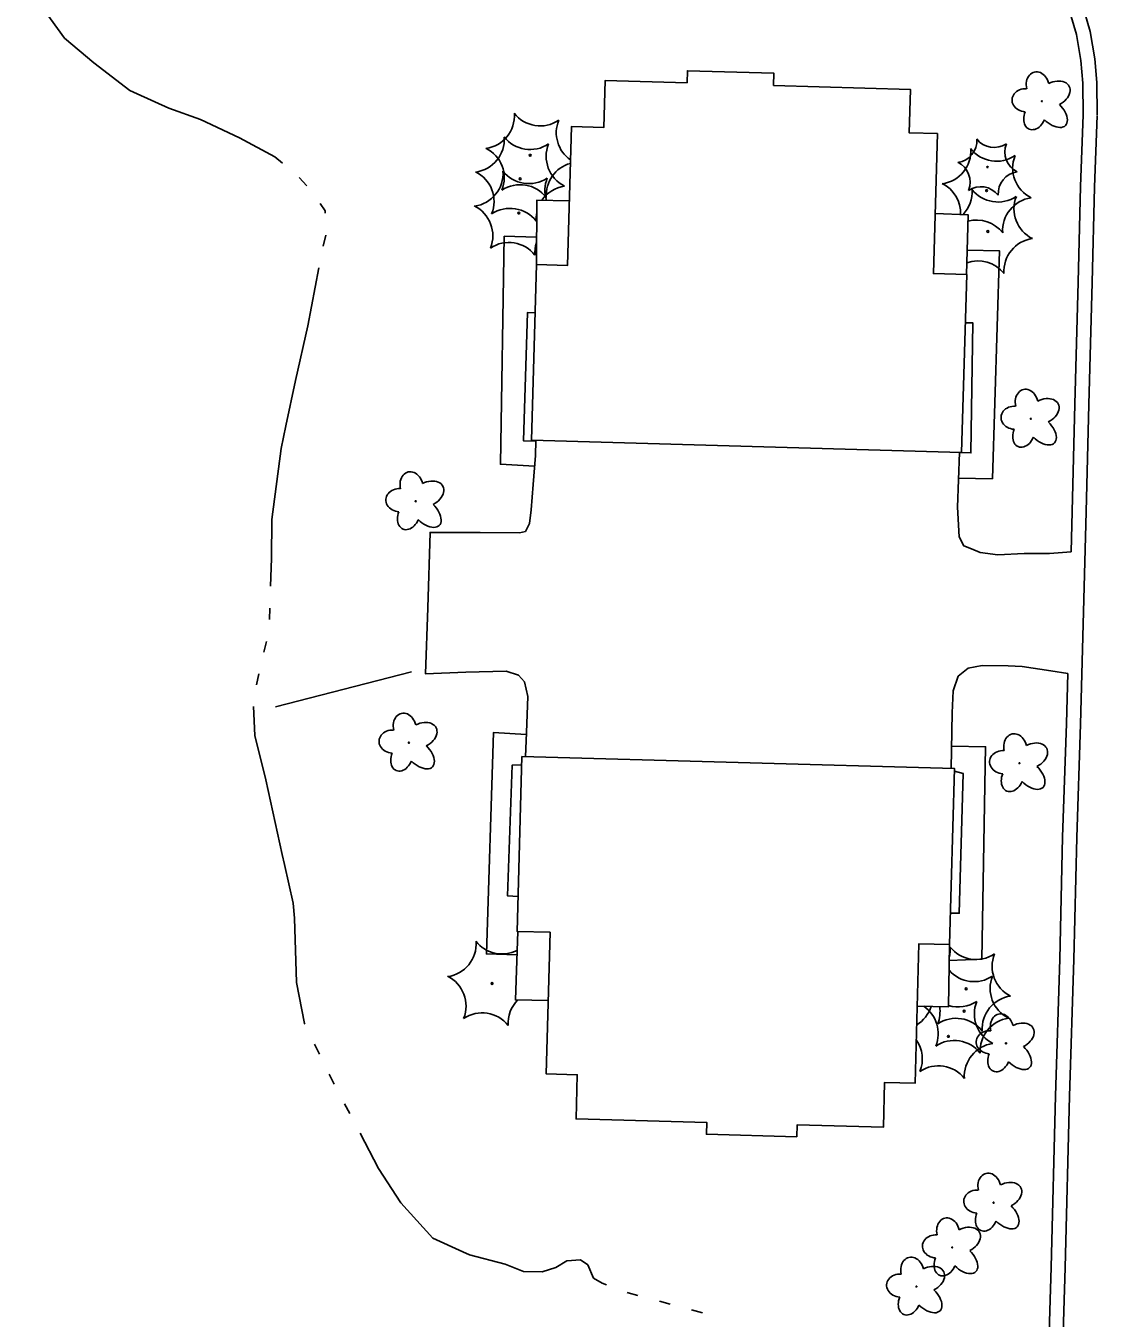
# Model space of a CAD drawing. Extents: x 588843 to 2552415, y 180129 to 269402.
# Drawn here: x 607696.4 to 607887.1, y 183757.9 to 183987.9 of the extents above; entities that cross this region are included whole.
import ezdxf

# ---------------------------------------------------------------- set-up
doc = ezdxf.new("R2010")
doc.units = 0
for name, color, linetype in [('E_BLD', 7, 'Continuous'), ('E_BLD_HvyDash', 7, 'Continuous'), ('E_DRN_RipRap', 7, 'Continuous'), ('E_DWY', 7, 'Continuous'), ('E_LAND_Vegetation', 7, 'Continuous'), ('E_PATH_Sidewalk', 7, 'Continuous'), ('E_RDWY_C_and_G', 7, 'Continuous'), ('E_WTR_P', 7, 'Continuous')]:
    doc.layers.add(name, color=color, linetype=linetype)

# ---------------------------------------------------------------- blocks, each defined once
blk = doc.blocks.new('DTRE_3')
at = {"layer": 'E_LAND_Vegetation'}
blk.add_circle((-0.6, 0), 0.601, dxfattribs=at)
for centre, major_axis, ratio in [((-6.1, 17.5), (4.5, -16.3), 0.782863), ((13.3, 9), (-17.3, -9.6), 0.691916), ((-19.3, 0.5), (16.2, -0.4), 0.832022), ((-8.2, -17.2), (5.9, 15.9), 0.716896), ((11.6, -12.2), (-16.4, 15), 0.560249)]:
    blk.add_ellipse(centre, major_axis=major_axis, ratio=ratio, start_param=1.570796, end_param=4.712389, dxfattribs=at)
blk = doc.blocks.new('CTRE_3')
at = {"layer": 'E_LAND_Vegetation'}
blk.add_circle((0, 0), 0.733, dxfattribs=at)
for centre, start, end in [((-39.3, 29.4), 280.2067, 5.9716), ((5.9, 49), 220.2113, 305.9762), ((45.4, 19.3), 160.2113, 245.9762), ((-45.4, -19.3), 340.2113, 65.9762), ((39.5, -29.6), 100.2511, 185.9272), ((-5.9, -49), 40.2113, 125.9762)]:
    blk.add_arc(centre, 25.8, start, end, dxfattribs=at)

msp = doc.modelspace()

# ---------------------------------------------------------------- linework, layer by layer
at = {"layer": 'E_BLD'}
for points in [[(607862.99, 183911.95), (607786.39, 183914.15), (607787.29, 183945.4), (607792.82, 183945.24), (607793.53, 183969.97), (607799.3, 183969.81), (607799.54, 183978.19), (607814.1, 183977.77), (607814.17, 183979.91), (607829.56, 183979.47), (607829.5, 183977.29), (607853.87, 183976.59), (607853.65, 183968.86), (607858.68, 183968.72), (607857.97, 183943.8), (607863.9, 183943.63)], [(607784.72, 183857.83), (607861.71, 183855.72), (607860.85, 183824.36), (607855.38, 183824.51), (607854.7, 183799.69), (607849.29, 183799.84), (607849.07, 183791.85), (607833.71, 183792.27), (607833.65, 183790.16), (607817.57, 183790.6), (607817.63, 183792.7), (607794.34, 183793.34), (607794.55, 183801.19), (607789.04, 183801.34), (607789.73, 183826.56), (607783.86, 183826.72)]]:
    msp.add_lwpolyline(points, close=True, dxfattribs=at)
at = {"layer": 'E_BLD_HvyDash'}
for points in [[(607793.15, 183956.75), (607787.36, 183956.87), (607787.29, 183945.4)], [(607858.28, 183954.48), (607864.14, 183954.27), (607863.85, 183943.63)], [(607783.98, 183826.72), (607783.54, 183814.53), (607789.4, 183814.42)], [(607860.85, 183824.36), (607860.66, 183813.3), (607855.08, 183813.4)]]:
    msp.add_lwpolyline(points, dxfattribs=at)
at = {"layer": 'E_DRN_RipRap'}
msp.add_lwpolyline([(607765.03, 183872.94), (607740.85, 183866.68)], dxfattribs=at)
at = {"layer": 'E_DWY'}
for points in [[(607787.2, 183914.12), (607787.11, 183911.45), (607786.72, 183906.27), (607786.36, 183901.77), (607786.08, 183899.33), (607785.34, 183897.88), (607784.25, 183897.63), (607777.29, 183897.69), (607768.37, 183897.72), (607767.98, 183884.3), (607767.55, 183872.55), (607774.72, 183872.87), (607781.88, 183873.01), (607784.11, 183872.34), (607785.15, 183871.12), (607785.74, 183868.55), (607785.51, 183862.09), (607785.35, 183857.81)], [(607882.48, 183894.26), (607878.64, 183894), (607874.13, 183893.97), (607869.42, 183893.75), (607866.29, 183894.16), (607864.75, 183894.8), (607863.39, 183895.34), (607862.57, 183896.94), (607862.27, 183902.24), (607862.63, 183911.96)], [(607861.15, 183855.73), (607861.33, 183865.61), (607861.47, 183869.52), (607862.35, 183872.14), (607864.17, 183873.54), (607866.64, 183874.04), (607871.25, 183873.97), (607873.79, 183873.88), (607878.86, 183873.11), (607881.89, 183872.61)]]:
    msp.add_lwpolyline(points, dxfattribs=at)
at = {"layer": 'E_LAND_Vegetation'}
for centre in [(607786.19, 183964.86), (607784.38, 183960.65), (607867.45, 183958.57), (607784.16, 183954.58), (607867.67, 183951.3), (607779.39, 183817.45), (607863.79, 183816.48), (607863.44, 183812.53), (607860.63, 183808.03)]:
    msp.add_circle(centre, 0.167, dxfattribs=at)
for centre, radius, start, end in [((607777.48, 183971.92), 5.9, 278.0212, 3.7861), ((607787.97, 183975.99), 5.9, 218.0258, 303.7907), ((607796.73, 183968.88), 5.9, 158.0258, 235.2034), ((607775.67, 183967.71), 5.9, 278.0212, 3.7861), ((607786.17, 183971.78), 5.9, 218.0258, 303.7907), ((607794.92, 183964.67), 5.9, 158.0258, 243.7907), ((607775.66, 183960.83), 5.9, 338.0258, 63.7907), ((607858.73, 183965.63), 5.9, 278.0212, 3.7861), ((607869.23, 183969.7), 5.9, 218.0258, 303.7907), ((607877.98, 183962.59), 5.9, 158.0258, 243.7907), ((607785.94, 183965.71), 5.9, 218.0258, 303.7907), ((607794.95, 183957.74), 5.91, 105.8084, 183.7417), ((607775.45, 183961.64), 5.9, 278.0212, 3.7861), ((607773.85, 183956.62), 5.9, 338.0258, 63.7907), ((607794.7, 183958.6), 5.9, 158.0258, 197.427), ((607856.91, 183954.54), 5.9, 357.7957, 63.7907), ((607784.41, 183953.72), 5.9, 38.0258, 123.7907), ((607793.14, 183953.53), 5.91, 98.0656, 145.8228), ((607858.96, 183958.36), 5.9, 316.4979, 3.7861), ((607869.45, 183962.44), 5.9, 218.0258, 303.7907), ((607878.21, 183955.33), 5.9, 158.0258, 243.7907), ((607773.63, 183950.55), 5.9, 338.0258, 63.7907), ((607782.6, 183949.51), 5.9, 38.0258, 123.7907), ((607876.2, 183951.45), 5.91, 98.0656, 183.7417), ((607793.14, 183953.53), 5.91, 168.9797, 183.7417), ((607865.66, 183947.43), 5.9, 38.0258, 105.2979), ((607782.38, 183943.44), 5.9, 38.0258, 123.7907), ((607792.92, 183947.46), 5.91, 161.7324, 183.7417), ((607876.43, 183944.19), 5.91, 98.0656, 183.7417), ((607865.89, 183940.17), 5.9, 38.0258, 109.6428), ((607770.67, 183824.51), 5.9, 278.0212, 3.7861), ((607781.17, 183828.59), 5.9, 218.0258, 297.0915), ((607855.07, 183823.54), 5.9, 346.7064, 3.7861), ((607865.57, 183827.61), 5.9, 218.0258, 303.7907), ((607874.32, 183820.5), 5.9, 158.0258, 243.7907), ((607865.22, 183823.67), 5.9, 221.0782, 303.7907), ((607768.86, 183813.43), 5.9, 338.0258, 63.7907), ((607873.97, 183816.56), 5.9, 158.0258, 243.7907), ((607872.55, 183809.36), 5.91, 98.0656, 183.7417), ((607788.15, 183810.34), 5.91, 134.8406, 183.7417), ((607851.91, 183815.09), 5.9, 301.3905, 342.9277), ((607852.91, 183808.51), 5.9, 338.0258, 55.6391), ((607853.25, 183812.46), 5.9, 338.0258, 8.4768), ((607862.41, 183819.16), 5.9, 252.802, 303.7907), ((607871.16, 183812.05), 5.9, 158.0258, 243.7907), ((607777.61, 183806.32), 5.9, 38.0258, 123.7907), ((607862.01, 183805.35), 5.9, 38.0258, 123.7907), ((607872.2, 183805.42), 5.91, 98.0656, 183.7417), ((607850.09, 183804), 5.9, 338.0258, 35.2583), ((607861.66, 183801.4), 5.9, 38.0258, 123.7907), ((607869.38, 183800.91), 5.91, 98.0656, 183.7417), ((607858.85, 183796.89), 5.9, 38.0258, 123.7907)]:
    msp.add_arc(centre, radius, start, end, dxfattribs=at)
at = {"layer": 'E_PATH_Sidewalk'}
for points in [[(607787.32, 183950.31), (607781.56, 183950.44), (607780.87, 183909.87), (607786.96, 183909.53)], [(607862.46, 183907.41), (607868.48, 183907.29), (607869.76, 183947.84), (607863.97, 183947.96)], [(607787.2, 183913.98), (607784.99, 183914.06), (607785.72, 183936.88), (607787.04, 183936.8)], [(607862.63, 183911.96), (607864.64, 183911.88), (607864.99, 183935.01), (607863.65, 183935.01)], [(607785.49, 183861.78), (607779.63, 183862.09), (607778.39, 183822.72), (607783.83, 183822.52)], [(607861.22, 183859.69), (607867.27, 183859.57), (607866.58, 183821.75), (607860.8, 183821.55)], [(607784.68, 183856.34), (607783, 183856.33), (607782.15, 183833.02), (607784.04, 183832.95)], [(607861.7, 183855.24), (607863.28, 183854.82), (607862.57, 183829.94), (607861.01, 183829.96)]]:
    msp.add_lwpolyline(points, dxfattribs=at)
at = {"layer": 'E_RDWY_C_and_G'}
for points in [[(607869.04, 184011.86), (607874.85, 184007.52), (607878.55, 184003.32), (607881.77, 183997.81), (607884.37, 183992.01), (607885.87, 183986.92), (607886.7, 183982.04), (607887.05, 183977.79), (607887.12, 183972.07)], [(607867.55, 184009.86), (607873.15, 184005.68), (607876.51, 184001.85), (607879.55, 183996.66), (607882.02, 183991.15), (607883.43, 183986.36), (607884.22, 183981.73), (607884.55, 183977.67), (607884.62, 183972.04)], [(607887.12, 183971.95), (607886.66, 183959.21), (607886.25, 183942.22), (607885.66, 183920.48), (607885.17, 183901.42), (607884.14, 183863.62), (607883.48, 183843.4), (607882.96, 183821.74), (607882.21, 183797.39)], [(607884.62, 183972.04), (607884.16, 183959.29), (607883.75, 183942.28), (607883.16, 183920.54), (607882.67, 183901.48), (607882.48, 183894.26)], [(607881.89, 183872.61), (607881.64, 183863.7), (607880.98, 183843.48), (607880.46, 183821.8), (607879.72, 183797.47)], [(607879.72, 183797.47), (607878.95, 183766.95), (607878.52, 183753.37), (607877.84, 183732.81), (607877.63, 183724.99), (607877.22, 183719.31), (607876.77, 183714.45), (607875.63, 183702)], [(607882.22, 183797.4), (607881.45, 183766.88), (607881.02, 183753.29), (607880.34, 183732.73), (607880.13, 183724.87), (607879.71, 183719.1), (607879.25, 183714.22), (607878.12, 183701.77)]]:
    msp.add_lwpolyline(points, dxfattribs=at)
at = {"layer": 'E_WTR_P'}
for points in [[(607716.23, 183975.82), (607714.92, 183976.42), (607708.47, 183981.31), (607703.28, 183985.71), (607697.5, 183993.69), (607696.39, 183995.96)], [(607742.06, 183963.47), (607740.69, 183964.61), (607734.45, 183967.94), (607727.51, 183971.23), (607721.87, 183973.27), (607716.23, 183975.82)], [(607746.39, 183959.42), (607745.08, 183960.9)], [(607749.69, 183954.57), (607749.66, 183954.96), (607748.81, 183956.3)], [(607749.34, 183948.7), (607749.78, 183950.63)], [(607742.69, 183916.71), (607744.39, 183924.8), (607746.58, 183934.53), (607748.54, 183944.82)], [(607739.96, 183888.19), (607740.13, 183893.11), (607740.17, 183900.03), (607741.83, 183912.68), (607742.69, 183916.71)], [(607739.74, 183882.25), (607739.81, 183884.23)], [(607738.76, 183876.42), (607739.26, 183878.34)], [(607737.46, 183870.62), (607737.85, 183872.57)], [(607742.43, 183838.6), (607742.03, 183840.38), (607739.12, 183853.68), (607737.15, 183861.59), (607736.93, 183866.72)], [(607746.06, 183810.22), (607746.02, 183810.3), (607744.59, 183817.62), (607744.23, 183829.07), (607743.97, 183831.76), (607742.43, 183838.6)], [(607748.67, 183804.88), (607747.8, 183806.66)], [(607751.29, 183799.54), (607750.41, 183801.32)], [(607754.05, 183794.29), (607753.13, 183796.04)], [(607774.19, 183769.67), (607768.85, 183772.12), (607763.14, 183778.4), (607759.2, 183784.54), (607755.9, 183790.78)], [(607799.75, 183763.82), (607798.98, 183764.1), (607797.46, 183765.01), (607796.42, 183767.37), (607795.11, 183768.27), (607792.7, 183768.07), (607790.75, 183766.87), (607788.32, 183766.12), (607785.01, 183766.17), (607781.74, 183767.48), (607775.37, 183769.13), (607774.19, 183769.67)], [(607805.37, 183761.91), (607803.65, 183762.38), (607803.47, 183762.45)], [(607811.11, 183760.35), (607809.2, 183760.87)], [(607816.85, 183758.84), (607814.93, 183759.33)]]:
    msp.add_lwpolyline(points, dxfattribs=at)

# ---------------------------------------------------------------- block references
at = {"layer": 'E_LAND_Vegetation', "xscale": 0.15240030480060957, "yscale": 0.15240030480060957, "rotation": -2.1855189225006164}
for name, p in [('DTRE_3', (607877.37, 183974.47)), ('CTRE_3', (607867.59, 183962.76)), ('DTRE_3', (607875.41, 183917.96)), ('DTRE_3', (607765.88, 183903.28)), ('DTRE_3', (607764.67, 183860.31)), ('DTRE_3', (607873.38, 183856.65)), ('DTRE_3', (607870.98, 183806.79)), ('DTRE_3', (607868.77, 183778.43)), ('DTRE_3', (607861.42, 183770.46)), ('DTRE_3', (607855.04, 183763.49))]:
    msp.add_blockref(name, p, dxfattribs=at)

doc.saveas('drawing.dxf')
